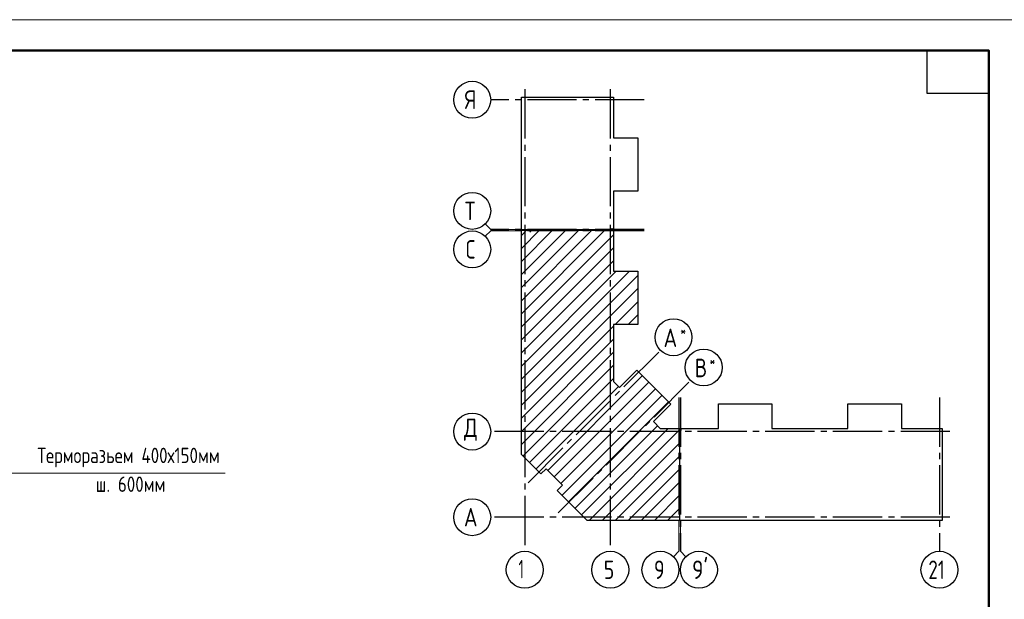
# Model space of a CAD drawing. Header units: millimetres. Extents: x 40580 to 1168286, y -220995 to 81020.
# Tile 354 of 419: x 923025 to 939022, y -95779 to -86368. Entities that reach past the tile are written whole.
import ezdxf

# ---------------------------------------------------------------- set-up
doc = ezdxf.new("R2010")
doc.units = ezdxf.units.MM
doc.linetypes.add('______5', pattern=[1100, 800, -100, 100, -100])
doc.linetypes.add('CENTER', pattern=[2, 1.25, -0.25, 0.25, -0.25])
for name, color, linetype, lineweight in [('Standard', 7, 'Continuous', 25), ('ОСИ', 7, 'CENTER', 15), ('Примечания', 7, 'Continuous', 13)]:
    doc.layers.add(name, color=color, linetype=linetype, lineweight=lineweight)
doc.styles.add('GOST 2.304', font='isocpeur.ttf', dxfattribs={"width": 0.8})
doc.styles.add('ISOCPEUR', font='isocpeur.ttf')

msp = doc.modelspace()

# ---------------------------------------------------------------- linework, layer by layer
at = {"layer": 'Standard', "color": 7, "linetype": 'Continuous', "lineweight": 13, "transparency": 33554687}
for p, q in [((930677.3, -89772.4), (930589.4, -89684.6)), ((930677.3, -89797.4), (930589.4, -89885.3)), ((930677.3, -89772.4), (931177.3, -89772.4)), ((930677.3, -89797.4), (931177.3, -89797.4)), ((933735.3, -94999.4), (933735.3, -94499.4)), ((933760.3, -94999.4), (933760.3, -94499.4)), ((933735.3, -94999.4), (933647.4, -95087.3)), ((933760.3, -94999.4), (933848.2, -95087.3))]:
    msp.add_line(p, q, dxfattribs=at)
at = {"layer": 'Standard', "color": 7, "linetype": 'Continuous', "lineweight": -3, "transparency": 33554687}
for p, q in [((931177.3, -90930.7), (932320.5, -89787.4)), ((931177.3, -90506.4), (931896.2, -89787.4)), ((931177.3, -90082.1), (931472, -89787.4)), ((931177.3, -91142.8), (932532.6, -89787.4)), ((931177.3, -90718.5), (932108.4, -89787.4)), ((931177.3, -90294.3), (931684.1, -89787.4)), ((931177.3, -89870), (931259.9, -89787.4)), ((931177.3, -91354.9), (932673.3, -89858.9)), ((931177.3, -91567.1), (932673.3, -90071.1)), ((931177.3, -91779.2), (932673.3, -90283.2)), ((931177.3, -92203.5), (932930.3, -90450.4)), ((931177.3, -91991.3), (932718.2, -90450.4)), ((931177.3, -92415.6), (933070.3, -90522.6)), ((931177.3, -92627.7), (933070.3, -90734.7)), ((932698.7, -91318.4), (933070.3, -90946.9)), ((932910.8, -91318.4), (933070.3, -91159)), ((931177.3, -92839.9), (932673.3, -91343.9)), ((931177.3, -93052), (932673.3, -91556)), ((931177.3, -93264.1), (932673.3, -91768.1)), ((931200.7, -93452.9), (932673.3, -91980.2)), ((931306.7, -93558.9), (932673.3, -92192.4)), ((931603.7, -93686.2), (933140.4, -92149.5)), ((931709.8, -93792.3), (933246.5, -92255.6)), ((931412.8, -93665), (932753.5, -92324.3)), ((931815.9, -93898.3), (933352.6, -92361.7)), ((931837.1, -94089.3), (933458.6, -92467.7)), ((931943.1, -94195.3), (933564.7, -92573.8)), ((932049.2, -94301.4), (933389.9, -92960.7)), ((932155.3, -94407.5), (933559.3, -93003.4)), ((932275.4, -94499.4), (933745.3, -93029.6)), ((932487.6, -94499.4), (933745.3, -93241.7)), ((932699.7, -94499.4), (933745.3, -93453.8)), ((932911.8, -94499.4), (933745.3, -93666)), ((933123.9, -94499.4), (933745.3, -93878.1)), ((933336.1, -94499.4), (933745.3, -94090.2)), ((933548.2, -94499.4), (933745.3, -94302.4))]:
    msp.add_line(p, q, dxfattribs=at)
at = {"layer": 'Standard', "color": 7, "linetype": 'Continuous', "lineweight": 13, "transparency": 33554687}
msp.add_lwpolyline([(909568.3, -128368.4), (939268.3, -128368.4), (939268.3, -86368.4), (909568.3, -86368.4), (909568.3, -128368.4)], close=True, dxfattribs=at)
at = {"layer": 'Standard', "color": 7, "linetype": 'Continuous', "lineweight": 50, "transparency": 33554687}
msp.add_lwpolyline([(911568.3, -86868.4), (938768.3, -86868.4), (938768.3, -127868.4), (911568.3, -127868.4), (911568.3, -86868.4)], close=True, dxfattribs=at)
at = {"layer": 'Standard', "color": 7, "linetype": 'Continuous', "lineweight": 25, "transparency": 33554687}
msp.add_lwpolyline([(938768.3, -86868.4), (938768.3, -87568.4), (937768.3, -87568.4), (937768.3, -86868.4), (938768.3, -86868.4)], close=True, dxfattribs=at)
for points in [[(931177.3, -89782.4), (931177.3, -87625.4), (932673.3, -87625.4), (932673.3, -88286.4), (933070.3, -88286.4), (933070.3, -89154.4), (932673.3, -89154.4), (932673.3, -89782.4), (932655.3, -89782.4), (932655.3, -89762.4), (932640.3, -89762.4), (932640.3, -89782.4), (931177.3, -89782.4)], [(931177.3, -93242.4), (931177.3, -89787.4), (931315.3, -89787.4), (931315.3, -89807.4), (931330.3, -89807.4), (931330.3, -89787.4), (932673.3, -89787.4), (932673.3, -90450.4), (933070.3, -90450.4), (933070.3, -91318.4), (932673.3, -91318.4), (932673.3, -92244.1), (932771.1, -92342), (933052, -92061.1), (933601.4, -92610.5), (933320.6, -92891.4), (933432.6, -93003.4), (933745.3, -93003.4), (933745.3, -94499.4), (932247.2, -94499.4), (931759.3, -94011.5), (931844.1, -93926.6), (931576.2, -93658.7), (931491.3, -93743.5), (931177.3, -93429.5), (931177.3, -93242.4)], [(933750.3, -94499.4), (933750.3, -93036.4), (933770.3, -93036.4), (933770.3, -93021.4), (933750.3, -93021.4), (933750.3, -93003.4), (934378.3, -93003.4), (934378.3, -92606.4), (935246.3, -92606.4), (935246.3, -93003.4), (935864.3, -93003.4), (936482.3, -93003.4), (936482.3, -92606.4), (937350.3, -92606.4), (937350.3, -93003.4), (938011.3, -93003.4), (938011.3, -94499.4), (935864.3, -94499.4), (933750.3, -94499.4)]]:
    msp.add_lwpolyline(points, dxfattribs=at)
at = {"layer": 'ОСИ', "color": 8, "linetype": '______5', "lineweight": -3, "transparency": 33554687}
for p, q in [((931230.3, -87498.1), (931230.3, -94999.4)), ((932620.3, -87498.1), (932620.3, -94999.4)), ((933173.3, -87668.4), (930677.3, -87668.4)), ((933173.3, -89772.4), (930677.3, -89772.4)), ((933173.3, -89797.4), (930677.3, -89797.4)), ((931285.5, -93887), (933435.3, -91737.3)), ((931775.5, -94377), (933925.3, -92227.3)), ((933735.3, -92503.4), (933735.3, -94999.4)), ((933760.3, -92503.4), (933760.3, -94999.4)), ((937968.3, -92503.4), (937968.3, -94999.4)), ((938138.6, -93056.4), (930677.3, -93056.4)), ((938138.6, -93056.4), (930677.3, -93056.4)), ((938138.6, -94446.4), (930677.3, -94446.4))]:
    msp.add_line(p, q, dxfattribs=at)
at = {"layer": 'ОСИ', "color": 7, "linetype": 'Continuous', "lineweight": -3, "transparency": 33554687}
for centre in [(930377.3, -87668.4), (930377.3, -89472.4), (930377.3, -90097.4), (933647.4, -91525.1), (934137.4, -92015.2), (930377.3, -93056.4), (930377.3, -93056.4), (930377.3, -94446.4), (931230.3, -95299.4), (932620.3, -95299.4), (933435.3, -95299.4), (934060.3, -95299.4), (937968.3, -95299.4)]:
    msp.add_circle(centre, 300, dxfattribs=at)
at = {"layer": 'Примечания', "color": 7, "linetype": 'Continuous', "lineweight": 13, "transparency": 33554687}
msp.add_line((926361.1, -93730.6), (920603.2, -93730.6), dxfattribs=at)

# ---------------------------------------------------------------- texts
at = {"layer": 'Standard', "color": 7, "linetype": 'Continuous', "lineweight": 25, "transparency": 33554687, "insert": (937788.3, -95449.4), "char_height": 300, "width": 472.649, "attachment_point": 7, "style": 'ISOCPEUR'}
msp.add_mtext('\\W0.75;21', dxfattribs=at)
at = {"layer": 'ОСИ', "color": 7, "linetype": 'Continuous', "lineweight": 25, "transparency": 33554687, "attachment_point": 7, "style": 'ISOCPEUR'}
for s, insert, char_height, width in [('\\W0.80;Я', (930257.3, -87818.4), 300, 359.839), ('\\W0.80;Т', (930257.3, -89622.4), 300, 359.839), ('\\W0.78;С', (930272.3, -90247.4), 300, 326.853), ('\\W0.80;*', (933755.9, -91507.6), 180, 215.909), ('\\W0.82;А', (933485.9, -91682.6), 300, 392.64), ('\\W0.80;*', (934230.9, -91997.7), 180, 215.909), ('\\W0.80;В', (933990.9, -92172.7), 300, 359.83), ('\\W0.82;Д', (930242.3, -93206.4), 300, 392.649), ('\\W0.82;А', (930242.3, -94596.4), 300, 392.649), ('\\W0.56;1', (931130.3, -95439.4), 300, 233.333), ('\\W0.78;5', (932515.3, -95449.4), 300, 326.843), ('\\W0.78;9', (933330.3, -95449.4), 300, 326.843), ("\\W0.84;9'", (933948.8, -95449.4), 300, 441.038)]:
    msp.add_mtext(s, dxfattribs=dict(at, insert=insert, char_height=char_height, width=width))
at = {"layer": 'Примечания', "color": 7, "linetype": 'Continuous', "lineweight": 25, "transparency": 33554687, "char_height": 250, "attachment_point": 7, "style": 'GOST 2.304'}
for s, insert, width in [('Терморазьем\\~400х150мм', (923311.1, -93635.6), 3189.087), ('ш.\\~600мм', (924261.1, -94035.6), 1279.437)]:
    msp.add_mtext(s, dxfattribs=dict(at, insert=insert, width=width))

doc.saveas('drawing.dxf')
